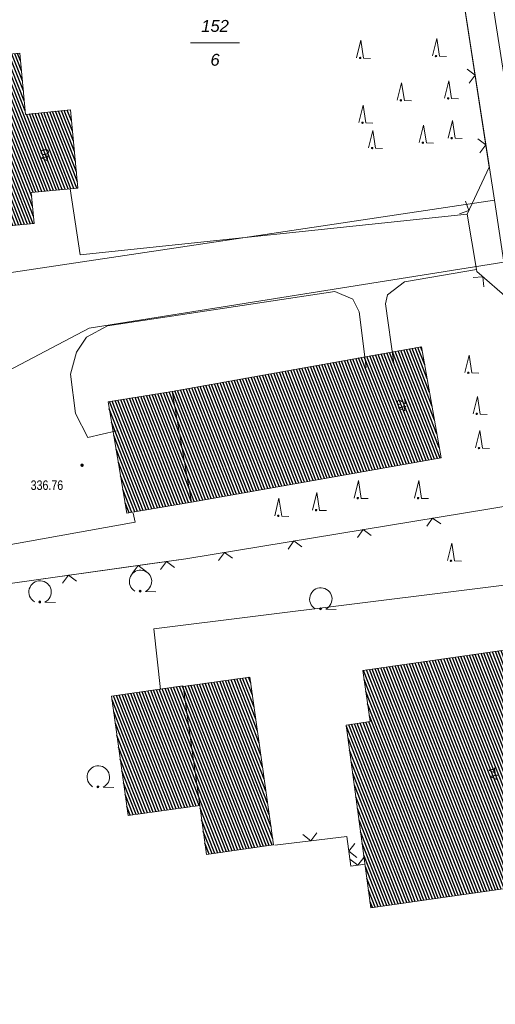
# Model space of a CAD drawing. Header units: metres. Extents: x 345144 to 348639, y 5629211 to 5635235.
# Tile 969 of 1056: x 347907 to 347941, y 5630984 to 5631054. Entities that reach past the tile are written whole.
import ezdxf
from ezdxf.enums import TextEntityAlignment as Align

# ---------------------------------------------------------------- set-up
doc = ezdxf.new("R2010")
doc.units = ezdxf.units.M
doc.header["$MEASUREMENT"] = 0
for name, color, linetype in [('028 Geländeform', 7, 'Continuous'), ('028 Geländeform Ausg.', 7, 'Continuous'), ('081-083 Topographie', 7, 'Continuous'), ('AX Flurstück', 7, 'Continuous'), ('AX Gebäude', 7, 'Continuous'), ('Definitionslinie', 7, 'Continuous'), ('Präsentationsobjekt -Text (punktförmig)', 7, 'Continuous')]:
    doc.layers.add(name, color=color, linetype=linetype)
doc.styles.add('ARIAL', font='arial.ttf', dxfattribs={"height": 1})
doc.styles.add('ARIALIT', font='ariali.ttf', dxfattribs={"height": 1})
pattern_1 = [(111.5294117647, (0, 0), (-0.186045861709, -0.07339575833), [])]

# ---------------------------------------------------------------- blocks, each defined once
blk = doc.blocks.new('alk_043x_nrw')
h = blk.add_hatch(color=7)
edge = h.paths.add_edge_path(flags=0)
edge.add_arc((0, 0), 1, 180, 360, ccw=False)
edge.add_arc((0, 0), 1, 0, 180, ccw=False)
blk = doc.blocks.new('alk_7200_nrwx2')
at = {"true_color": 0x2e2e2e}
h = blk.add_hatch(color=250, dxfattribs=at)
edge = h.paths.add_edge_path(flags=0)
edge.add_arc((-0.020544, -0.388118), 0.055525, 180, 360, ccw=False)
edge.add_arc((-0.020544, -0.388118), 0.055525, 0, 180, ccw=False)
at = {"color": 250, "lineweight": 5, "true_color": 0x2e2e2e, "flags": 128}
blk.add_lwpolyline([(-0.298168, -0.388118), (-0.020544, 1), (0.257079, -0.388118), (0.812326, -0.388118)], dxfattribs=at)
blk.add_lwpolyline([(-0.298168, -0.388118), (-0.020544, 1), (0.257079, -0.388118), (0.812326, -0.388118)], dxfattribs=at)
at = {"color": 250, "lineweight": 5, "true_color": 0x2e2e2e}
for start, end in [(0, 180), (180, 0)]:
    blk.add_arc((-0.020544, -0.388118), 0.055525, start, end, dxfattribs=at)
blk = doc.blocks.new('alk_7100_nrwx2')
at = {"true_color": 0x2e2e2e}
h = blk.add_hatch(color=250, dxfattribs=at)
edge = h.paths.add_edge_path(flags=0)
edge.add_arc((0.024073, -0.597267), 0.057254, 180, 360, ccw=False)
edge.add_arc((0.024073, -0.597267), 0.057255, 0, 180, ccw=False)
at = {"color": 250, "lineweight": 5, "true_color": 0x2e2e2e, "flags": 128}
blk.add_lwpolyline([(0.349382, -0.597267), (1, -0.597267)], dxfattribs=at)
at = {"color": 250, "lineweight": 5, "true_color": 0x2e2e2e}
for centre, radius, start, end in [((0.024073, 0.012362), 0.690995, -61.91481688, -118.08518312), ((0.024073, -0.597267), 0.057255, 0, 180), ((0.024073, -0.597267), 0.057254, 180, 0)]:
    blk.add_arc(centre, radius, start, end, dxfattribs=at)

msp = doc.modelspace()

# ---------------------------------------------------------------- hatches: boundary and pattern name
at = {"layer": 'AX Gebäude', "true_color": 0x4f4f4f}
h = msp.add_hatch(dxfattribs=at)
h.set_pattern_fill('_USER', color=251, scale=0.2, angle=111.52941176, style=0, pattern_type=0)
h.set_pattern_definition(pattern_1)
h.paths.add_polyline_path([(347899.774, 5631041.176), (347899.078, 5631049.247), (347898.939, 5631050.87), (347898.488, 5631050.856), (347898.477, 5631051.192), (347907.009, 5631051.994), (347907.407, 5631047.659), (347910.596, 5631047.979), (347911.135, 5631042.425), (347907.82, 5631042.115), (347908.026, 5631039.898), (347899.613, 5631039.118), (347899.575, 5631039.426), (347899.921, 5631039.468)], flags=0)
h = msp.add_hatch(dxfattribs=at)
h.set_pattern_fill('_USER', color=251, scale=0.2, angle=111.52941176, style=0, pattern_type=0)
h.set_pattern_definition(pattern_1)
h.paths.add_polyline_path([(347917.833, 5631027.989), (347935.554, 5631031.164), (347936.942, 5631023.264), (347919.2, 5631020.134)], flags=0)
h = msp.add_hatch(dxfattribs=at)
h.set_pattern_fill('_USER', color=251, scale=0.2, angle=111.52941176, style=0, pattern_type=0)
h.set_pattern_definition(pattern_1)
h.paths.add_polyline_path([(347919.2, 5631020.134), (347914.616, 5631019.334), (347913.276, 5631027.257), (347917.833, 5631027.989)], flags=0)
h = msp.add_hatch(dxfattribs=at)
h.set_pattern_fill('_USER', color=251, scale=0.2, angle=111.52941176, style=0, pattern_type=0)
h.set_pattern_definition(pattern_1)
h.paths.add_polyline_path([(347931.389, 5631008.177), (347941.595, 5631009.633), (347942.083, 5631006.206), (347942.201, 5631006.224), (347942.822, 5631001.856), (347942.704, 5631001.838), (347943.191, 5630998.411), (347943.092, 5630998.397), (347943.843, 5630993.041), (347931.956, 5630991.333), (347930.203, 5631004.303), (347931.907, 5631004.546)], flags=0)
h = msp.add_hatch(dxfattribs=at)
h.set_pattern_fill('_USER', color=251, scale=0.2, angle=111.52941176, style=0, pattern_type=0)
h.set_pattern_definition(pattern_1)
h.paths.add_polyline_path([(347918.602, 5631007.05), (347923.35, 5631007.708), (347925.039, 5630995.789), (347920.266, 5630995.103), (347919.788, 5630998.589)], flags=0)
h = msp.add_hatch(dxfattribs=at)
h.set_pattern_fill('_USER', color=251, scale=0.2, angle=111.52941176, style=0, pattern_type=0)
h.set_pattern_definition(pattern_1)
h.paths.add_polyline_path([(347913.523, 5631006.354), (347918.598, 5631007.08), (347918.602, 5631007.05), (347919.788, 5630998.589), (347914.698, 5630997.874)], flags=0)

# ---------------------------------------------------------------- linework, layer by layer
at = {"layer": '081-083 Topographie', "color": 7, "linetype": 'Continuous', "lineweight": 5, "flags": 128}
for points in [[(347955.03, 5630960.986), (347952.803, 5630974.853), (347952.803, 5630974.853), (347950.929, 5630987.89), (347950.929, 5630987.89), (347949.354, 5630998.886), (347949.354, 5630998.886), (347945.628, 5631021.708), (347945.628, 5631021.708), (347942.008, 5631046.566), (347942.008, 5631046.566), (347939.429, 5631063.019), (347939.429, 5631063.019), (347933.378, 5631102.479), (347933.378, 5631102.479), (347928.886, 5631112.106), (347928.886, 5631112.106), (347927.592, 5631133.765), (347927.592, 5631133.765), (347929.249, 5631148.964), (347929.249, 5631148.964), (347922.126, 5631251.314), (347922.126, 5631251.314), (347921.599, 5631258.336)], [(347910.574, 5631042.372), (347911.297, 5631037.694), (347911.297, 5631037.694), (347938.807, 5631040.583)], [(347933.592, 5631029.989), (347932.997, 5631034.197), (347932.997, 5631034.197), (347933.139, 5631034.847), (347933.139, 5631034.847), (347934.346, 5631035.772), (347934.346, 5631035.772), (347939.452, 5631036.65), (347939.452, 5631036.65), (347939.472, 5631036.653)], [(347913.865, 5631025.182), (347911.849, 5631024.729), (347911.849, 5631024.729), (347910.962, 5631026.427), (347910.962, 5631026.427), (347910.602, 5631029.209), (347910.602, 5631029.209), (347911.038, 5631030.782), (347911.038, 5631030.782), (347911.738, 5631031.838), (347911.738, 5631031.838), (347913.228, 5631032.652), (347913.228, 5631032.652), (347929.388, 5631035.088), (347929.388, 5631035.088), (347930.661, 5631034.531), (347930.661, 5631034.531), (347931.127, 5631033.632), (347931.127, 5631033.632), (347931.612, 5631029.698)], [(347896.363, 5631026.564), (347902.07, 5631026.8), (347902.07, 5631026.8), (347903.133, 5631026.208), (347903.133, 5631026.208), (347903.963, 5631025.211), (347903.963, 5631025.211), (347905.554, 5631016.976), (347905.554, 5631016.976), (347915.205, 5631018.699), (347915.205, 5631018.699), (347915.066, 5631019.349)], [(347888.732, 5631011.891), (347899.931, 5631013.463), (347899.931, 5631013.463), (347916.052, 5631015.726), (347916.052, 5631015.726), (347918.803, 5631016.113), (347918.803, 5631016.113), (347944.018, 5631020.252)], [(347917.002, 5631006.839), (347916.517, 5631011.128), (347916.517, 5631011.128), (347944.866, 5631014.67)], [(347925.123, 5630995.786), (347930.243, 5630996.401), (347930.243, 5630996.401), (347930.528, 5630994.28), (347930.528, 5630994.28), (347931.539, 5630994.418)]]:
    msp.add_lwpolyline(points, dxfattribs=at)
at = {"layer": 'AX Flurstück', "color": 8, "linetype": 'Continuous', "lineweight": 13, "true_color": 0x808080, "flags": 128}
for points in [[(347973.47, 5630827.449), (347968.877, 5630856.525), (347965.66, 5630876.849), (347966.003, 5630876.905), (347962.535, 5630898.93), (347955.05, 5630948.187), (347953.42, 5630958.069), (347952.505, 5630964.111), (347949.981, 5630980.804), (347944.018, 5631020.252), (347941.41, 5631037.164), (347940.732, 5631041.562), (347936.788, 5631067.143), (347936.502, 5631068.989), (347933.798, 5631086.901), (347931.637, 5631101.29), (347931.254, 5631103.847), (347929.915, 5631114.008), (347928.957, 5631124.654), (347927.27, 5631149.629), (347925.433, 5631177.005)], [(347911.073, 5631062.933), (347936.788, 5631067.143), (347940.732, 5631041.562), (347885.167, 5631033.254), (347881.784, 5631058.266), (347909.301, 5631062.612), (347911.073, 5631062.933)], [(347885.167, 5631033.254), (347940.732, 5631041.562), (347941.41, 5631037.164), (347911.934, 5631032.474), (347901.69, 5631027.106), (347886.314, 5631025.385), (347885.976, 5631027.274), (347885.167, 5631033.254)], [(347901.69, 5631027.106), (347911.934, 5631032.474), (347941.41, 5631037.164), (347944.018, 5631020.252), (347918.803, 5631016.113), (347888.732, 5631011.891), (347886.314, 5631025.385), (347901.69, 5631027.106)], [(347888.732, 5631011.891), (347918.803, 5631016.113), (347944.018, 5631020.252), (347949.981, 5630980.804), (347895.045, 5630972.188), (347892.453, 5630988.464), (347889.944, 5631004.262), (347888.732, 5631011.891)]]:
    msp.add_lwpolyline(points, dxfattribs=at)
at = {"layer": 'AX Gebäude', "color": 7, "linetype": 'Continuous', "lineweight": 5, "flags": 128}
for points in [[(347899.774, 5631041.176), (347899.078, 5631049.247), (347898.939, 5631050.87), (347898.488, 5631050.856), (347898.477, 5631051.192), (347907.009, 5631051.994), (347907.407, 5631047.659), (347910.596, 5631047.979), (347911.135, 5631042.425), (347907.82, 5631042.115), (347908.026, 5631039.898), (347899.613, 5631039.118), (347899.575, 5631039.426), (347899.921, 5631039.468), (347899.774, 5631041.176)], [(347917.833, 5631027.989), (347935.554, 5631031.164), (347936.942, 5631023.264), (347919.2, 5631020.134), (347917.833, 5631027.989)], [(347919.2, 5631020.134), (347914.616, 5631019.334), (347913.276, 5631027.257), (347917.833, 5631027.989), (347919.2, 5631020.134)], [(347931.389, 5631008.177), (347941.595, 5631009.633), (347942.083, 5631006.206), (347942.201, 5631006.224), (347942.822, 5631001.856), (347942.704, 5631001.838), (347943.191, 5630998.411), (347943.092, 5630998.397), (347943.843, 5630993.041), (347931.956, 5630991.333), (347930.203, 5631004.303), (347931.907, 5631004.546), (347931.389, 5631008.177)], [(347918.602, 5631007.05), (347923.35, 5631007.708), (347925.039, 5630995.789), (347920.266, 5630995.103), (347919.788, 5630998.589), (347918.602, 5631007.05)], [(347913.523, 5631006.354), (347918.598, 5631007.08), (347918.602, 5631007.05), (347919.788, 5630998.589), (347914.698, 5630997.874), (347913.523, 5631006.354)]]:
    msp.add_lwpolyline(points, dxfattribs=at)
at = {"layer": 'Definitionslinie', "color": 7, "linetype": 'Continuous', "lineweight": 5, "flags": 128}
for points in [[(347939.476, 5631036.508), (347939.452, 5631036.65), (347939.452, 5631036.65), (347938.807, 5631040.583), (347938.807, 5631040.583), (347940.369, 5631043.915), (347940.369, 5631043.915), (347936.787, 5631067.143)], [(347939.429, 5631063.019), (347942.008, 5631046.566)], [(347938.946, 5631049.865), (347939.363, 5631050.435), (347938.793, 5631050.854)], [(347939.708, 5631044.925), (347940.125, 5631045.495), (347939.556, 5631045.912)], [(347910.574, 5631042.372), (347911.297, 5631037.694)], [(347938.261, 5631040.594), (347938.926, 5631040.835), (347938.686, 5631041.5)], [(347911.297, 5631037.694), (347938.807, 5631040.583)], [(347934.346, 5631035.772), (347939.452, 5631036.65), (347939.452, 5631036.65), (347939.472, 5631036.653)], [(347942.047, 5631033.029), (347941.825, 5631034.472), (347939.476, 5631036.508)], [(347933.139, 5631034.847), (347934.346, 5631035.772)], [(347939.973, 5631035.415), (347939.922, 5631036.121), (347939.218, 5631036.07)], [(347913.228, 5631032.652), (347929.388, 5631035.088)], [(347929.388, 5631035.088), (347930.661, 5631034.531)], [(347932.997, 5631034.197), (347933.139, 5631034.847)], [(347930.661, 5631034.531), (347931.127, 5631033.632)], [(347932.997, 5631034.197), (347933.592, 5631029.989)], [(347931.127, 5631033.632), (347931.612, 5631029.698)], [(347911.738, 5631031.838), (347913.228, 5631032.652)], [(347911.038, 5631030.782), (347911.738, 5631031.838)], [(347910.602, 5631029.209), (347911.038, 5631030.782)], [(347910.602, 5631029.209), (347910.962, 5631026.427)], [(347910.962, 5631026.427), (347911.849, 5631024.729)], [(347911.849, 5631024.729), (347913.865, 5631025.182)], [(347918.803, 5631016.113), (347944.018, 5631020.252)], [(347905.554, 5631016.976), (347915.205, 5631018.699)], [(347915.066, 5631019.349), (347915.205, 5631018.699)], [(347936.919, 5631018.58), (347936.344, 5631018.992), (347935.932, 5631018.418)], [(347936.919, 5631018.58), (347936.344, 5631018.992), (347935.932, 5631018.418)], [(347931.985, 5631017.77), (347931.411, 5631018.183), (347930.998, 5631017.608)], [(347931.985, 5631017.77), (347931.411, 5631018.183), (347930.998, 5631017.608)], [(347927.051, 5631016.96), (347926.477, 5631017.373), (347926.064, 5631016.798)], [(347927.051, 5631016.96), (347926.477, 5631017.373), (347926.064, 5631016.798)], [(347916.052, 5631015.726), (347918.803, 5631016.113)], [(347917.992, 5631015.494), (347917.428, 5631015.92), (347917.002, 5631015.355)], [(347917.992, 5631015.494), (347917.428, 5631015.92), (347917.002, 5631015.355)], [(347922.117, 5631016.15), (347921.543, 5631016.563), (347921.13, 5631015.988)], [(347922.117, 5631016.15), (347921.543, 5631016.563), (347921.13, 5631015.988)], [(347899.931, 5631013.463), (347916.052, 5631015.726)], [(347915.983, 5631015.211), (347915.419, 5631015.637), (347914.993, 5631015.072)], [(347915.983, 5631015.211), (347915.419, 5631015.637), (347914.993, 5631015.072)], [(347911.032, 5631014.516), (347910.467, 5631014.942), (347910.042, 5631014.377)], [(347911.032, 5631014.516), (347910.467, 5631014.942), (347910.042, 5631014.377)], [(347916.517, 5631011.128), (347944.866, 5631014.67)], [(347916.517, 5631011.128), (347917.002, 5631006.839)], [(347925.123, 5630995.786), (347930.243, 5630996.401)], [(347927.127, 5630996.53), (347927.683, 5630996.094), (347928.12, 5630996.65)], [(347927.127, 5630996.53), (347927.683, 5630996.094), (347928.12, 5630996.65)], [(347930.243, 5630996.401), (347930.528, 5630994.28)], [(347930.814, 5630995.903), (347930.386, 5630995.341), (347930.948, 5630994.912)], [(347930.814, 5630995.903), (347930.386, 5630995.341), (347930.948, 5630994.912)], [(347930.47, 5630994.777), (347931.034, 5630994.349), (347931.461, 5630994.912)], [(347930.47, 5630994.777), (347931.034, 5630994.349), (347931.461, 5630994.912)], [(347930.528, 5630994.28), (347931.539, 5630994.418)]]:
    msp.add_lwpolyline(points, dxfattribs=at)
at = {"layer": 'Präsentationsobjekt -Text (punktförmig)', "color": 251, "linetype": 'Continuous', "lineweight": 13, "true_color": 0x5e5e5e, "flags": 128}
msp.add_lwpolyline([(347919.1394, 5631052.73352), (347922.6206, 5631052.73352)], dxfattribs=at)

# ---------------------------------------------------------------- block references
at = {"layer": '028 Geländeform', "xscale": 0.125, "yscale": 0.125, "rotation": -2.326094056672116}
msp.add_blockref('alk_043x_nrw', (347911.429, 5631022.746), dxfattribs=at)
at = {"layer": '081-083 Topographie'}
for name, p, xscale, yscale, rotation in [('alk_7200_nrwx2', (347936.616, 5631052.146), 0.9005, 0.9005, -2.326094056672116), ('alk_7200_nrwx2', (347931.222, 5631052.013), 0.9005, 0.9005, -2.326667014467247), ('alk_7200_nrwx2', (347934.116, 5631049.003), 0.9005, 0.9005, -2.326094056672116), ('alk_7200_nrwx2', (347937.471, 5631049.139), 0.9005, 0.9005, -2.326094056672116), ('alk_7200_nrwx2', (347931.387, 5631047.411), 0.9005, 0.9005, -2.326094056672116), ('alk_7200_nrwx2', (347935.679, 5631045.992), 0.9005, 0.9005, -2.326094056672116), ('alk_7200_nrwx2', (347937.726, 5631046.317), 0.9005, 0.9005, -2.326094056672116), ('alk_7200_nrwx2', (347932.071, 5631045.608), 0.9005, 0.9005, -2.326094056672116), ('alk_7200_nrwx2', (347938.915, 5631029.661), 0.9005, 0.9005, -2.326094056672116), ('alk_7200_nrwx2', (347939.511, 5631026.738), 0.9005, 0.9005, -2.326094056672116), ('alk_7200_nrwx2', (347939.669, 5631024.314), 0.9005, 0.9005, -2.326094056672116), ('alk_7200_nrwx2', (347931.056, 5631020.754), 0.9005, 0.9005, -2.326094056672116), ('alk_7200_nrwx2', (347935.339, 5631020.756), 0.9005, 0.9005, -2.326094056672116), ('alk_7200_nrwx2', (347928.091, 5631019.903), 0.9005, 0.9005, -2.326094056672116), ('alk_7200_nrwx2', (347925.406, 5631019.499), 0.9005, 0.9005, -2.326094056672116), ('alk_7200_nrwx2', (347937.68, 5631016.313), 0.9005, 0.9005, -2.326094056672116), ('alk_7100_nrwx2', (347915.555, 5631014.491), 1.15275, 1.15275, -2.326094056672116), ('alk_7100_nrwx2', (347908.416, 5631013.736), 1.15275, 1.15275, -2.326667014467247), ('alk_7100_nrwx2', (347928.37, 5631013.238), 1.15275, 1.15275, -2.326094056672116), ('alk_7100_nrwx2', (347912.556, 5631000.6), 1.15275, 1.15275, -2.326094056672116)]:
    msp.add_blockref(name, p, dxfattribs=dict(at, xscale=xscale, yscale=yscale, rotation=rotation))

# ---------------------------------------------------------------- texts
at = {"layer": '028 Geländeform Ausg.', "color": 44, "true_color": 0xb27500, "style": 'ARIAL', "width": 0.8}
msp.add_text('336.76', height=0.6761367, dxfattribs=at).set_placement((347907.774, 5631020.993))
at = {"layer": 'Präsentationsobjekt -Text (punktförmig)', "color": 8, "true_color": 0x808080, "style": 'ARIALIT'}
for s, p in [('152', (347920.88, 5631053.93688)), ('6', (347920.88, 5631051.53016))]:
    msp.add_text(s, height=0.8421, dxfattribs=at).set_placement(p, align=Align.MIDDLE_CENTER)
at = {"layer": 'Präsentationsobjekt -Text (punktförmig)', "color": 7, "style": 'ARIAL'}
for s, height, rotation, p in [('40', 0.5894702, 97.9758011, (347909.097, 5631044.793)), ('42', 0.5894702, 100.84058959, (347934.447, 5631027.067)), ('44', 0.58947, 100.26761493, (347940.964, 5631000.894))]:
    msp.add_text(s, height=height, rotation=rotation, dxfattribs=at).set_placement(p, align=Align.CENTER)

doc.saveas('drawing.dxf')
